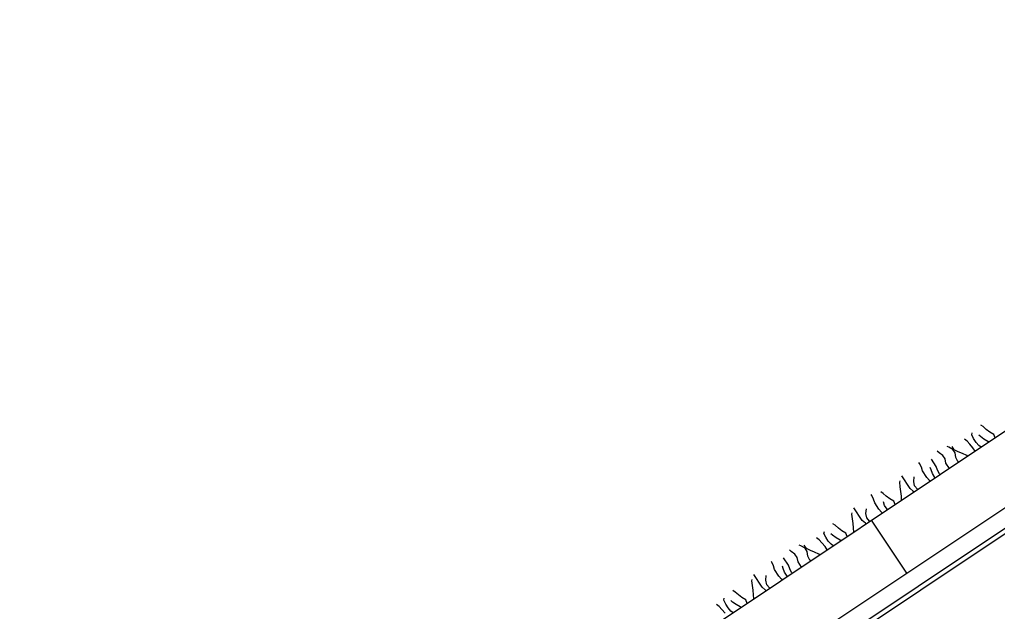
# Model space of a CAD drawing. Extents: x 638850 to 644908, y 297188 to 298900.
# Drawn here: x 641953.2 to 642009.2, y 297762.4 to 297796.4 of the extents above; entities that cross this region are included whole.
import ezdxf

# ---------------------------------------------------------------- set-up
doc = ezdxf.new("R2010")
doc.units = 0
for name, color, linetype in [('4', 7, 'Continuous'), ('7', 7, 'Continuous'), ('8', 7, 'Continuous')]:
    doc.layers.add(name, color=color, linetype=linetype)

msp = doc.modelspace()

# ---------------------------------------------------------------- linework, layer by layer
at = {"layer": '4'}
for p, q in [((641925.993, 297716.969), (642114.375, 297842.604)), ((641927.1, 297713.326), (642115.48, 297838.958)), ((642004.045, 297764.641), (642002.022, 297767.673))]:
    msp.add_line(p, q, dxfattribs=at)
at = {"layer": '7'}
msp.add_lwpolyline([(642116.101, 297837.864), (641927.859, 297712.324), (641927.702, 297712.558), (642115.943, 297838.101)], close=True, dxfattribs=at)
at = {"layer": '8'}
for p, q in [((642008.425, 297773.036), (642008.294, 297773.122)), ((642008.608, 297772.872), (642008.425, 297773.036)), ((642008.81, 297772.722), (642008.608, 297772.872)), ((642007.515, 297772.208), (642007.362, 297772.327)), ((642007.774, 297772.565), (642007.803, 297772.687)), ((642007.881, 297772.35), (642007.774, 297772.565)), ((642008.029, 297772.128), (642007.881, 297772.35)), ((642008.272, 297772.466), (642008.179, 297772.549)), ((642008.475, 297772.315), (642008.272, 297772.466)), ((642008.704, 297772.192), (642008.475, 297772.315)), ((642009.042, 297772.591), (642008.81, 297772.722)), ((642009.113, 297772.391), (642009.042, 297772.591)), ((642006.462, 297771.864), (642006.36, 297771.906)), ((642006.693, 297771.734), (642006.462, 297771.864)), ((642006.773, 297771.713), (642006.654, 297771.892)), ((642006.824, 297771.537), (642006.693, 297771.734)), ((642007.002, 297771.59), (642006.773, 297771.713)), ((642007.668, 297772.034), (642007.515, 297772.208)), ((642007.843, 297771.827), (642007.668, 297772.034)), ((642007.974, 297771.631), (642007.843, 297771.827)), ((642008.186, 297771.948), (642008.029, 297772.128)), ((642008.309, 297771.854), (642008.186, 297771.948)), ((642008.762, 297772.156), (642008.704, 297772.192)), ((642005.743, 297770.75), (642005.466, 297771.165)), ((642005.903, 297771.528), (642005.798, 297771.634)), ((642006.111, 297771.382), (642005.903, 297771.528)), ((642006.242, 297771.185), (642006.111, 297771.382)), ((642006.297, 297770.936), (642006.242, 297771.185)), ((642006.857, 297771.272), (642006.824, 297771.537)), ((642006.976, 297771.039), (642006.857, 297771.272)), ((642007.243, 297771.493), (642007.002, 297771.59)), ((642007.49, 297771.382), (642007.243, 297771.493)), ((642007.543, 297771.343), (642007.49, 297771.382)), ((642004.783, 297770.92), (642004.749, 297770.971)), ((642004.885, 297770.712), (642004.783, 297770.92)), ((642004.953, 297770.5), (642004.885, 297770.712)), ((642005.45, 297770.555), (642005.396, 297770.692)), ((642005.817, 297770.542), (642005.743, 297770.75)), ((642006.493, 297770.643), (642006.297, 297770.936)), ((642007.031, 297771.002), (642006.976, 297771.039)), ((642004.239, 297769.49), (642003.76, 297770.208)), ((642004.444, 297769.884), (642004.477, 297770.153)), ((642005.2, 297770.13), (642004.953, 297770.5)), ((642005.353, 297769.956), (642005.2, 297770.13)), ((642005.518, 297770.343), (642005.45, 297770.555)), ((642005.663, 297770.126), (642005.518, 297770.343)), ((642005.687, 297770.106), (642005.663, 297770.126)), ((642005.918, 297770.334), (642005.817, 297770.542)), ((642005.96, 297770.288), (642005.918, 297770.334)), ((642003.649, 297769.851), (642003.664, 297769.926)), ((642003.679, 297769.584), (642003.649, 297769.851)), ((642003.714, 297769.323), (642003.679, 297769.584)), ((642004.417, 297769.333), (642004.239, 297769.49)), ((642004.5, 297769.635), (642004.444, 297769.884)), ((642004.656, 297769.455), (642004.5, 297769.635)), ((642004.686, 297769.438), (642004.656, 297769.455)), ((642005.401, 297769.915), (642005.353, 297769.956)), ((642002.038, 297769.09), (642002.004, 297769.141)), ((642002.14, 297768.882), (642002.038, 297769.09)), ((642002.688, 297769.21), (642002.557, 297769.296)), ((642002.871, 297769.046), (642002.688, 297769.21)), ((642003.073, 297768.896), (642002.871, 297769.046)), ((642003.306, 297768.765), (642003.073, 297768.896)), ((642003.746, 297769.058), (642003.714, 297769.323)), ((642003.754, 297768.817), (642003.746, 297769.058)), ((642004.459, 297769.287), (642004.417, 297769.333)), ((642001.494, 297767.66), (642001.014, 297768.379)), ((642002.208, 297768.67), (642002.14, 297768.882)), ((642002.454, 297768.301), (642002.208, 297768.67)), ((642002.773, 297768.513), (642002.705, 297768.725)), ((642002.917, 297768.297), (642002.773, 297768.513)), ((642003.376, 297768.565), (642003.306, 297768.765)), ((642000.903, 297768.021), (642000.918, 297768.097)), ((642000.934, 297767.755), (642000.903, 297768.021)), ((642001.699, 297768.054), (642001.73, 297768.322)), ((642001.754, 297767.805), (642001.699, 297768.054)), ((642001.911, 297767.625), (642001.754, 297767.805)), ((642002.607, 297768.127), (642002.454, 297768.301)), ((642002.656, 297768.085), (642002.607, 297768.127)), ((642002.94, 297768.275), (642002.917, 297768.297)), ((641999.943, 297767.38), (641999.812, 297767.466)), ((642000.124, 297767.215), (641999.943, 297767.38)), ((642000.326, 297767.065), (642000.124, 297767.215)), ((642000.968, 297767.494), (642000.934, 297767.755)), ((642001.001, 297767.229), (642000.968, 297767.494)), ((642001.009, 297766.987), (642001.001, 297767.229)), ((642001.672, 297767.503), (642001.494, 297767.66)), ((642001.713, 297767.457), (642001.672, 297767.503)), ((642001.941, 297767.609), (642001.911, 297767.625)), ((641999.033, 297766.553), (641998.88, 297766.671)), ((641999.292, 297766.909), (641999.321, 297767.031)), ((641999.399, 297766.694), (641999.292, 297766.909)), ((641999.547, 297766.472), (641999.399, 297766.694)), ((641999.789, 297766.81), (641999.697, 297766.893)), ((641999.993, 297766.659), (641999.789, 297766.81)), ((642000.22, 297766.535), (641999.993, 297766.659)), ((642000.56, 297766.935), (642000.326, 297767.065)), ((642000.631, 297766.735), (642000.56, 297766.935)), ((641997.98, 297766.208), (641997.878, 297766.25)), ((641998.211, 297766.078), (641997.98, 297766.208)), ((641998.291, 297766.057), (641998.172, 297766.236)), ((641999.186, 297766.379), (641999.033, 297766.553)), ((641999.361, 297766.172), (641999.186, 297766.379)), ((641999.492, 297765.975), (641999.361, 297766.172)), ((641999.703, 297766.292), (641999.547, 297766.472)), ((641999.826, 297766.198), (641999.703, 297766.292)), ((642000.279, 297766.501), (642000.22, 297766.535)), ((641997.421, 297765.872), (641997.314, 297765.977)), ((641997.628, 297765.726), (641997.421, 297765.872)), ((641997.759, 297765.53), (641997.628, 297765.726)), ((641997.815, 297765.28), (641997.759, 297765.53)), ((641998.342, 297765.882), (641998.211, 297766.078)), ((641998.52, 297765.934), (641998.291, 297766.057)), ((641998.374, 297765.617), (641998.342, 297765.882)), ((641998.493, 297765.383), (641998.374, 297765.617)), ((641998.759, 297765.836), (641998.52, 297765.934)), ((641999.008, 297765.726), (641998.759, 297765.836)), ((641999.059, 297765.686), (641999.008, 297765.726)), ((641996.301, 297765.264), (641996.267, 297765.315)), ((641996.403, 297765.056), (641996.301, 297765.264)), ((641996.471, 297764.844), (641996.403, 297765.056)), ((641996.968, 297764.899), (641996.913, 297765.036)), ((641997.261, 297765.095), (641996.984, 297765.51)), ((641997.334, 297764.886), (641997.261, 297765.095)), ((641998.011, 297764.987), (641997.815, 297765.28)), ((641998.547, 297765.345), (641998.493, 297765.383)), ((641995.757, 297763.834), (641995.277, 297764.553)), ((641995.962, 297764.228), (641995.993, 297764.496)), ((641996.717, 297764.475), (641996.471, 297764.844)), ((641996.87, 297764.301), (641996.717, 297764.475)), ((641997.036, 297764.687), (641996.968, 297764.899)), ((641997.18, 297764.471), (641997.036, 297764.687)), ((641997.203, 297764.449), (641997.18, 297764.471)), ((641997.436, 297764.678), (641997.334, 297764.886)), ((641997.477, 297764.632), (641997.436, 297764.678)), ((641995.167, 297764.195), (641995.182, 297764.271)), ((641995.197, 297763.929), (641995.167, 297764.195)), ((641995.232, 297763.668), (641995.197, 297763.929)), ((641996.018, 297763.979), (641995.962, 297764.228)), ((641996.174, 297763.799), (641996.018, 297763.979)), ((641996.919, 297764.259), (641996.87, 297764.301)), ((641994.206, 297763.554), (641994.075, 297763.64)), ((641994.389, 297763.39), (641994.206, 297763.554)), ((641994.589, 297763.239), (641994.389, 297763.39)), ((641995.264, 297763.403), (641995.232, 297763.668)), ((641995.272, 297763.161), (641995.264, 297763.403)), ((641995.935, 297763.677), (641995.757, 297763.834)), ((641995.976, 297763.631), (641995.935, 297763.677)), ((641996.204, 297763.783), (641996.174, 297763.799)), ((641993.296, 297762.727), (641993.143, 297762.845)), ((641993.449, 297762.553), (641993.296, 297762.727)), ((641993.555, 297763.083), (641993.584, 297763.205)), ((641993.662, 297762.868), (641993.555, 297763.083)), ((641993.81, 297762.646), (641993.662, 297762.868)), ((641994.052, 297762.984), (641993.96, 297763.067)), ((641994.256, 297762.833), (641994.052, 297762.984)), ((641994.483, 297762.709), (641994.256, 297762.833)), ((641994.823, 297763.109), (641994.589, 297763.239)), ((641994.894, 297762.909), (641994.823, 297763.109)), ((641993.624, 297762.346), (641993.449, 297762.553)), ((641993.966, 297762.466), (641993.81, 297762.646)), ((641994.09, 297762.372), (641993.966, 297762.466)), ((641994.543, 297762.675), (641994.483, 297762.709))]:
    msp.add_line(p, q, dxfattribs=at)

doc.saveas('drawing.dxf')
